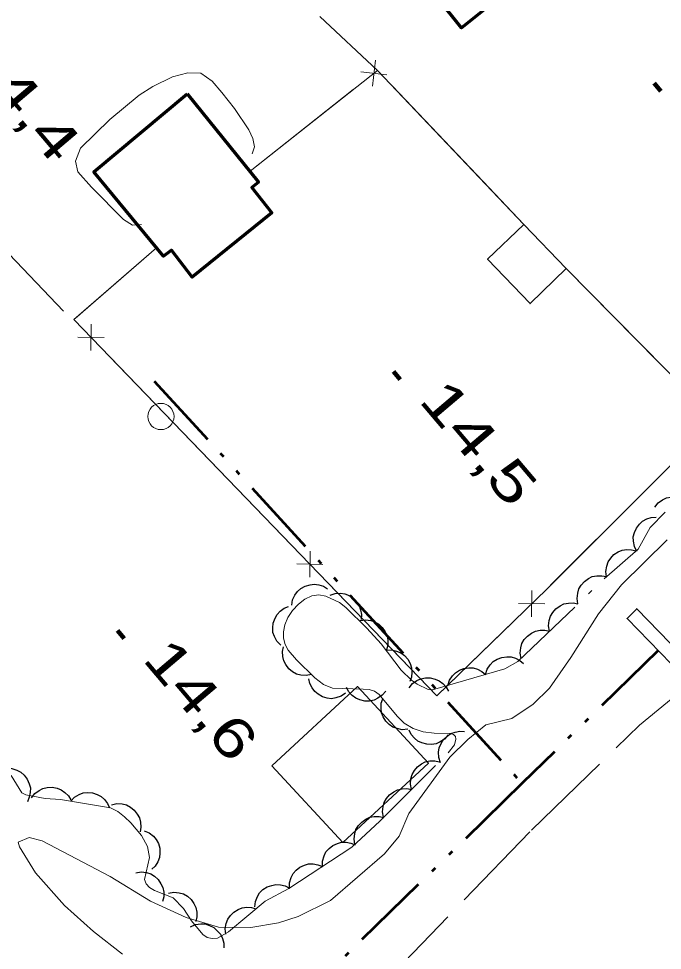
# Model space of a CAD drawing. Extents: x 386081 to 389416, y 5130568 to 5134082.
# Drawn here: x 387336.1 to 387385.1, y 5132147.6 to 5132218.5 of the extents above; entities that cross this region are included whole.
import ezdxf

# ---------------------------------------------------------------- set-up
doc = ezdxf.new("R2010")
doc.units = 0
doc.header["$LTSCALE"] = 1.2
for name, pattern in [('DASH_DOUBLE_DOT', [9.2, 5, -1.2, 0.3, -1.2, 0.3, -1.2]), ('DOT_DASHED', [7.7, 5, -1.2, 0.3, -1.2]), ('LONG_DASHED', [7.5, 6, -1.5])]:
    doc.linetypes.add(name, pattern=pattern)
for name, color, linetype, lineweight in [('2', 7, 'Continuous', 13), ('26', 7, 'Continuous', 35), ('3', 7, 'Continuous', 140), ('31', 7, 'Continuous', 70), ('36', 7, 'Continuous', 13), ('37', 7, 'Continuous', 13), ('4', 7, 'DASH_DOUBLE_DOT', 53), ('41', 7, 'DOT_DASHED', 25), ('44', 7, 'Continuous', 25)]:
    doc.layers.add(name, color=color, linetype=linetype, lineweight=lineweight)

msp = doc.modelspace()

# ---------------------------------------------------------------- linework, layer by layer
at = {"layer": '2'}
msp.add_lwpolyline([(387353.88, 5132208.23), (387354.07, 5132208.78), (387353.95, 5132209.4), (387353.64, 5132210.07), (387352.54, 5132211.68), (387351.57, 5132212.91), (387350.83, 5132213.78), (387349.97, 5132214.39), (387348.99, 5132214.4), (387347.81, 5132214.1), (387346.33, 5132213.37), (387345.28, 5132212.7), (387343.04, 5132210.86), (387340.81, 5132208.66), (387340.43, 5132207.68), (387340.61, 5132206.88), (387341.65, 5132205.71), (387344.1, 5132203.24), (387344.77, 5132202.8), (387345.45, 5132202.86)], dxfattribs=at)
at = {"layer": '2', "linetype": 'LONG_DASHED'}
for points in [[(387335.94, 5132114.66), (387337.45, 5132116.49), (387339.96, 5132119.07), (387345.49, 5132125.19), (387363.78, 5132144.96), (387375.16, 5132156.76), (387383.38, 5132164.74), (387386.23, 5132167.07), (387391.4, 5132171.66), (387394.61, 5132174.11), (387397.68, 5132176.83), (387398.69, 5132178.2), (387402.32, 5132182.42), (387403.86, 5132183.74), (387410.21, 5132188.75), (387416.16, 5132193.86)], [(387385.5, 5132178.85), (387382.02, 5132175.42), (387380.27, 5132173.21), (387378.15, 5132169.9), (387376.53, 5132167.57), (387375.28, 5132166.34), (387373.67, 5132165.24), (387371.69, 5132164.76), (387370.32, 5132163.66), (387368.95, 5132162.31), (387365.83, 5132158.02), (387365.08, 5132156.3), (387363.96, 5132154.95), (387359.86, 5132151.4), (387357.38, 5132150.18), (387355.89, 5132149.7), (387353.79, 5132149.34), (387351.32, 5132149.36), (387348.86, 5132150.11), (387346.15, 5132151.35), (387343.07, 5132153.22), (387337.91, 5132155.95), (387336.92, 5132156.2), (387336.06, 5132155.84), (387336.18, 5132155.47), (387337.4, 5132153.49), (387339.6, 5132151.02), (387341.81, 5132149.04), (387344.02, 5132147.3)]]:
    msp.add_lwpolyline(points, dxfattribs=at)
at = {"layer": '26'}
msp.add_lwpolyline([(387387.4, 5132169.26), (387383.18, 5132173.61), (387382.44, 5132172.86), (387386.62, 5132168.55)], close=True, dxfattribs=at)
at = {"layer": '3'}
for p, q in [((387384.51, 5132213.61), (387385.02, 5132213)), ((387364.66, 5132191.67), (387365.17, 5132191.06)), ((387343.63, 5132171.96), (387344.14, 5132171.35))]:
    msp.add_line(p, q, dxfattribs=at)
at = {"layer": '31'}
for points in [[(387378.19, 5132224.54), (387369.84, 5132217.84), (387364.27, 5132224.78), (387372.62, 5132231.49)], [(387348.95, 5132212.8), (387354.37, 5132206.09), (387353.86, 5132205.68), (387355.38, 5132203.75), (387349.31, 5132198.86), (387347.75, 5132200.9), (387347.14, 5132200.44), (387341.84, 5132206.86)]]:
    msp.add_lwpolyline(points, close=True, dxfattribs=at)
at = {"layer": '31', "lineweight": 35}
for points in [[(387374.58, 5132202.87), (387377.81, 5132199.5), (387375.05, 5132196.84), (387371.82, 5132200.22)], [(387355.39, 5132161.65), (387361.91, 5132167.68), (387367.31, 5132161.84), (387360.79, 5132155.82)]]:
    msp.add_lwpolyline(points, close=True, dxfattribs=at)
at = {"layer": '36'}
msp.add_circle((387346.938, 5132188.24), 1, dxfattribs=at)
at = {"layer": '37'}
for p, q in [((387363.04, 5132213.38), (387363.27, 5132215.36)), ((387364.15, 5132214.25), (387362.16, 5132214.49)), ((387364.57, 5132213.38), (387371.47, 5132206.14)), ((387353.74, 5132206.93), (387361.59, 5132213.13)), ((387371.47, 5132206.14), (387374.58, 5132202.87)), ((387340.42, 5132195.7), (387346.61, 5132201.09)), ((387377.81, 5132199.5), (387384.83, 5132192.38)), ((387341.64, 5132195.27), (387341.6, 5132193.27)), ((387342.62, 5132194.25), (387340.62, 5132194.29)), ((387349.95, 5132185.64), (387343.01, 5132192.83)), ((387356.89, 5132178.44), (387349.95, 5132185.64)), ((387383.68, 5132182.45), (387376.6, 5132175.39)), ((387358.3, 5132178), (387358.27, 5132176)), ((387359.28, 5132176.98), (387357.28, 5132177.02)), ((387366.61, 5132168.36), (387359.67, 5132175.56)), ((387375.18, 5132174.99), (387375.16, 5132172.99)), ((387374.17, 5132174), (387376.17, 5132173.98))]:
    msp.add_line(p, q, dxfattribs=at)
for points in [[(387353.74, 5132206.93), (387363.42, 5132214.58), (387374.58, 5132202.87)], [(387377.81, 5132199.5), (387389.19, 5132187.96), (387376.34, 5132175.13), (387367.96, 5132166.97), (387340.32, 5132195.62), (387346.61, 5132201.09)], [(387387.64, 5132189.53), (387389.19, 5132187.96), (387383.68, 5132182.45)], [(387373.74, 5132172.59), (387367.96, 5132166.97), (387366.61, 5132168.36)]]:
    msp.add_lwpolyline(points, dxfattribs=at)
at = {"layer": '4'}
msp.add_line((387384.8, 5132170.43), (387374.44, 5132160.32), dxfattribs=at)
msp.add_lwpolyline([(387346.43, 5132190.94), (387374.44, 5132160.32), (387342.41, 5132129.04)], dxfattribs=at)
at = {"layer": '41'}
for points in [[(387363.42, 5132214.58), (387357.88, 5132219.77), (387345.26, 5132233.24), (387341.64, 5132237.16)], [(387339.53, 5132196.26), (387333.77, 5132202.32), (387319.28, 5132217.32)]]:
    msp.add_lwpolyline(points, dxfattribs=at)
at = {"layer": '44'}
for points in [[(387384.54, 5132181.34), (387384.8, 5132181.66), (387385.13, 5132181.89), (387385.43, 5132182.04), (387385.77, 5132182.11), (387386.14, 5132182.11), (387386.51, 5132182.02), (387386.82, 5132181.91), (387387.1, 5132181.69), (387387.35, 5132181.42), (387387.53, 5132181.11)], [(387383.19, 5132177.96), (387383, 5132178.34), (387382.93, 5132178.74), (387382.91, 5132179.07), (387383, 5132179.41), (387383.15, 5132179.75), (387383.39, 5132180.05), (387383.61, 5132180.28), (387383.93, 5132180.44), (387384.28, 5132180.56), (387384.64, 5132180.59)], [(387380.87, 5132176.04), (387380.82, 5132176.45), (387380.89, 5132176.85), (387380.99, 5132177.17), (387381.19, 5132177.46), (387381.44, 5132177.73), (387381.77, 5132177.93), (387382.06, 5132178.07), (387382.41, 5132178.11), (387382.78, 5132178.1), (387383.13, 5132178.01)], [(387378.7, 5132173.97), (387378.63, 5132174.38), (387378.68, 5132174.79), (387378.76, 5132175.11), (387378.95, 5132175.41), (387379.19, 5132175.68), (387379.51, 5132175.9), (387379.79, 5132176.05), (387380.14, 5132176.12), (387380.51, 5132176.12), (387380.86, 5132176.05)], [(387356.9, 5132173.88), (387356.97, 5132174.29), (387357.15, 5132174.65), (387357.33, 5132174.93), (387357.6, 5132175.15), (387357.93, 5132175.33), (387358.3, 5132175.43), (387358.62, 5132175.49), (387358.97, 5132175.43), (387359.32, 5132175.32), (387359.63, 5132175.13)], [(387359.82, 5132174.64), (387360.21, 5132174.77), (387360.62, 5132174.78), (387360.95, 5132174.74), (387361.27, 5132174.61), (387361.58, 5132174.41), (387361.84, 5132174.12), (387362.04, 5132173.86), (387362.15, 5132173.53), (387362.21, 5132173.16), (387362.19, 5132172.8)], [(387356.07, 5132170.84), (387355.77, 5132171.13), (387355.59, 5132171.5), (387355.47, 5132171.81), (387355.45, 5132172.16), (387355.49, 5132172.52), (387355.63, 5132172.88), (387355.78, 5132173.17), (387356.03, 5132173.42), (387356.33, 5132173.64), (387356.66, 5132173.78)], [(387376.53, 5132171.9), (387376.46, 5132172.31), (387376.51, 5132172.71), (387376.6, 5132173.03), (387376.78, 5132173.33), (387377.02, 5132173.61), (387377.34, 5132173.82), (387377.63, 5132173.98), (387377.97, 5132174.04), (387378.34, 5132174.05), (387378.7, 5132173.97)], [(387362.1, 5132172.7), (387362.51, 5132172.76), (387362.92, 5132172.7), (387363.23, 5132172.61), (387363.53, 5132172.42), (387363.8, 5132172.17), (387364.01, 5132171.85), (387364.16, 5132171.55), (387364.21, 5132171.21), (387364.21, 5132170.84), (387364.13, 5132170.49)], [(387374.36, 5132169.82), (387374.29, 5132170.23), (387374.34, 5132170.64), (387374.43, 5132170.96), (387374.61, 5132171.26), (387374.86, 5132171.53), (387375.17, 5132171.75), (387375.46, 5132171.9), (387375.81, 5132171.97), (387376.18, 5132171.97), (387376.53, 5132171.9)], [(387358.41, 5132168.6), (387358, 5132168.52), (387357.59, 5132168.56), (387357.27, 5132168.63), (387356.96, 5132168.81), (387356.68, 5132169.04), (387356.46, 5132169.35), (387356.29, 5132169.64), (387356.22, 5132169.98), (387356.2, 5132170.35), (387356.27, 5132170.71)], [(387364.08, 5132170.45), (387364.5, 5132170.47), (387364.89, 5132170.38), (387365.2, 5132170.26), (387365.48, 5132170.04), (387365.73, 5132169.77), (387365.91, 5132169.43), (387366.03, 5132169.12), (387366.05, 5132168.77), (387366.01, 5132168.4), (387365.9, 5132168.06)], [(387371.66, 5132168.6), (387371.79, 5132169), (387372.02, 5132169.34), (387372.25, 5132169.58), (387372.55, 5132169.76), (387372.89, 5132169.89), (387373.27, 5132169.94), (387373.6, 5132169.94), (387373.94, 5132169.84), (387374.27, 5132169.67), (387374.54, 5132169.44)], [(387368.78, 5132167.77), (387368.91, 5132168.16), (387369.14, 5132168.5), (387369.37, 5132168.74), (387369.67, 5132168.92), (387370.01, 5132169.06), (387370.39, 5132169.1), (387370.72, 5132169.1), (387371.06, 5132169), (387371.39, 5132168.83), (387371.66, 5132168.6)], [(387361, 5132167.18), (387360.66, 5132166.94), (387360.27, 5132166.82), (387359.94, 5132166.76), (387359.6, 5132166.8), (387359.24, 5132166.9), (387358.91, 5132167.1), (387358.65, 5132167.3), (387358.45, 5132167.59), (387358.29, 5132167.92), (387358.21, 5132168.27)], [(387365.84, 5132167.58), (387366.1, 5132167.91), (387366.44, 5132168.14), (387366.73, 5132168.28), (387367.08, 5132168.34), (387367.45, 5132168.34), (387367.82, 5132168.25), (387368.13, 5132168.13), (387368.4, 5132167.92), (387368.65, 5132167.64), (387368.83, 5132167.33)], [(387364.07, 5132167.34), (387363.8, 5132167.02), (387363.47, 5132166.79), (387363.17, 5132166.64), (387362.83, 5132166.58), (387362.46, 5132166.58), (387362.08, 5132166.68), (387361.78, 5132166.79), (387361.5, 5132167.01), (387361.25, 5132167.29), (387361.08, 5132167.6)], [(387365.73, 5132164.44), (387365.32, 5132164.4), (387364.92, 5132164.48), (387364.61, 5132164.59), (387364.32, 5132164.8), (387364.06, 5132165.06), (387363.87, 5132165.39), (387363.74, 5132165.69), (387363.7, 5132166.04), (387363.72, 5132166.41), (387363.83, 5132166.76)], [(387368.82, 5132164), (387368.54, 5132163.69), (387368.2, 5132163.47), (387367.9, 5132163.33), (387367.55, 5132163.28), (387367.18, 5132163.29), (387366.81, 5132163.4), (387366.51, 5132163.53), (387366.24, 5132163.75), (387366, 5132164.04), (387365.84, 5132164.36)], [(387368.23, 5132161.88), (387368.1, 5132162.28), (387368.09, 5132162.69), (387368.13, 5132163.02), (387368.27, 5132163.34), (387368.47, 5132163.65), (387368.75, 5132163.91), (387369.01, 5132164.1), (387369.34, 5132164.22), (387369.71, 5132164.28), (387370.07, 5132164.26)], [(387335.18, 5132161.46), (387335.6, 5132161.45), (387335.98, 5132161.31), (387336.28, 5132161.17), (387336.53, 5132160.93), (387336.76, 5132160.63), (387336.9, 5132160.28), (387337, 5132159.97), (387336.99, 5132159.61), (387336.92, 5132159.25), (387336.78, 5132158.92)], [(387366.02, 5132159.84), (387365.94, 5132160.25), (387365.98, 5132160.66), (387366.06, 5132160.98), (387366.24, 5132161.28), (387366.48, 5132161.57), (387366.79, 5132161.79), (387367.07, 5132161.95), (387367.42, 5132162.02), (387367.79, 5132162.03), (387368.14, 5132161.96)], [(387337.08, 5132159.2), (387337.33, 5132159.54), (387337.66, 5132159.78), (387337.95, 5132159.93), (387338.29, 5132160.01), (387338.66, 5132160.02), (387339.04, 5132159.94), (387339.35, 5132159.83), (387339.63, 5132159.62), (387339.89, 5132159.36), (387340.07, 5132159.05)], [(387340.07, 5132158.96), (387340.35, 5132159.26), (387340.71, 5132159.46), (387341.01, 5132159.59), (387341.36, 5132159.62), (387341.73, 5132159.59), (387342.09, 5132159.46), (387342.39, 5132159.32), (387342.65, 5132159.08), (387342.87, 5132158.79), (387343.02, 5132158.46)], [(387363.9, 5132157.73), (387363.82, 5132158.14), (387363.86, 5132158.54), (387363.94, 5132158.86), (387364.11, 5132159.16), (387364.35, 5132159.45), (387364.67, 5132159.67), (387364.95, 5132159.83), (387365.3, 5132159.9), (387365.67, 5132159.91), (387366.02, 5132159.84)], [(387343.18, 5132158.68), (387343.58, 5132158.78), (387343.99, 5132158.75), (387344.31, 5132158.68), (387344.62, 5132158.51), (387344.91, 5132158.28), (387345.14, 5132157.98), (387345.31, 5132157.7), (387345.39, 5132157.36), (387345.42, 5132156.99), (387345.36, 5132156.63)], [(387361.71, 5132155.67), (387361.65, 5132156.08), (387361.7, 5132156.48), (387361.79, 5132156.8), (387361.98, 5132157.1), (387362.23, 5132157.37), (387362.55, 5132157.58), (387362.84, 5132157.73), (387363.18, 5132157.79), (387363.55, 5132157.8), (387363.91, 5132157.72)], [(387345.67, 5132156.71), (387346.05, 5132156.55), (387346.37, 5132156.29), (387346.59, 5132156.04), (387346.75, 5132155.73), (387346.85, 5132155.37), (387346.86, 5132154.99), (387346.84, 5132154.67), (387346.71, 5132154.34), (387346.51, 5132154.02), (387346.26, 5132153.77)], [(387359.24, 5132153.98), (387359.24, 5132154.4), (387359.37, 5132154.79), (387359.51, 5132155.09), (387359.74, 5132155.35), (387360.03, 5132155.58), (387360.38, 5132155.73), (387360.69, 5132155.83), (387361.05, 5132155.83), (387361.41, 5132155.77), (387361.74, 5132155.63)], [(387356.73, 5132152.34), (387356.73, 5132152.75), (387356.86, 5132153.14), (387357, 5132153.44), (387357.23, 5132153.7), (387357.52, 5132153.93), (387357.87, 5132154.08), (387358.19, 5132154.18), (387358.54, 5132154.18), (387358.9, 5132154.12), (387359.24, 5132153.98)], [(387345.03, 5132153.51), (387345.44, 5132153.58), (387345.84, 5132153.52), (387346.16, 5132153.43), (387346.46, 5132153.24), (387346.73, 5132153), (387346.94, 5132152.67), (387347.09, 5132152.39), (387347.15, 5132152.04), (387347.15, 5132151.67), (387347.07, 5132151.32)], [(387354.09, 5132150.91), (387354.13, 5132151.32), (387354.29, 5132151.7), (387354.45, 5132151.98), (387354.71, 5132152.23), (387355.02, 5132152.43), (387355.38, 5132152.55), (387355.7, 5132152.62), (387356.05, 5132152.59), (387356.41, 5132152.5), (387356.73, 5132152.33)], [(387347.52, 5132151.96), (387347.93, 5132152.03), (387348.34, 5132151.98), (387348.66, 5132151.9), (387348.96, 5132151.72), (387349.24, 5132151.47), (387349.45, 5132151.16), (387349.61, 5132150.87), (387349.67, 5132150.52), (387349.68, 5132150.15), (387349.6, 5132149.8)], [(387351.88, 5132148.84), (387351.84, 5132149.25), (387351.92, 5132149.65), (387352.03, 5132149.97), (387352.23, 5132150.25), (387352.5, 5132150.51), (387352.83, 5132150.71), (387353.12, 5132150.84), (387353.47, 5132150.88), (387353.84, 5132150.86), (387354.19, 5132150.76)], [(387349.2, 5132149.4), (387349.58, 5132149.57), (387349.99, 5132149.61), (387350.32, 5132149.61), (387350.65, 5132149.5), (387350.98, 5132149.33), (387351.26, 5132149.07), (387351.48, 5132148.83), (387351.62, 5132148.51), (387351.72, 5132148.15), (387351.73, 5132147.79)]]:
    msp.add_lwpolyline(points, dxfattribs=at)
at = {"layer": '44', "linetype": 'DOT_DASHED', "lineweight": 13}
for points in [[(387369.23, 5132164.03), (387368.97, 5132164.12), (387367.75, 5132164.13), (387366.9, 5132164.23), (387366.14, 5132164.5), (387365.47, 5132164.9), (387364.92, 5132165.43), (387363.55, 5132167.09), (387363.2, 5132167.32), (387362.81, 5132167.45), (387362.35, 5132167.49), (387360, 5132167.57), (387359.31, 5132167.84), (387358.67, 5132168.34), (387357.27, 5132169.72), (387356.63, 5132170.46), (387356.41, 5132170.88), (387356.28, 5132171.36), (387356.27, 5132171.84), (387356.38, 5132172.38), (387356.61, 5132172.94), (387356.96, 5132173.48), (387357.42, 5132173.96), (387357.91, 5132174.34), (387358.43, 5132174.58), (387358.97, 5132174.66), (387359.5, 5132174.57), (387360.53, 5132174.09), (387361.02, 5132173.71), (387362.63, 5132172.12), (387363.71, 5132170.94), (387365.23, 5132168.94), (387366.02, 5132168.18), (387366.46, 5132167.87), (387367.28, 5132167.46), (387367.63, 5132167.43), (387373.13, 5132169.03), (387374.12, 5132169.59), (387380.69, 5132175.88), (387383.29, 5132178.15), (387384.2, 5132179.8), (387385.33, 5132180.97)], [(387335.53, 5132160.9), (387336.36, 5132159.58), (387336.65, 5132159.43), (387338.12, 5132159.15), (387339.29, 5132159.09), (387343.1, 5132158.45), (387343.66, 5132158.16), (387344.16, 5132157.76), (387344.65, 5132157.3), (387345.46, 5132156.34), (387345.91, 5132155.51), (387346.08, 5132154.67), (387345.68, 5132152.99), (387345.81, 5132152.67), (387346.08, 5132152.38), (387346.46, 5132152.15), (387347.88, 5132151.59), (387348.66, 5132150.78), (387349.27, 5132149.86), (387350.14, 5132148.8), (387350.47, 5132148.59), (387350.85, 5132148.5), (387351.25, 5132148.53), (387352.09, 5132149.01), (387354.89, 5132151.34), (387356.67, 5132152.3), (387361.49, 5132155.46), (387363.6, 5132157.43), (387368.81, 5132162.63), (387369.29, 5132163.25), (387369.4, 5132163.68), (387369.37, 5132163.88), (387369.23, 5132164.03)]]:
    msp.add_lwpolyline(points, dxfattribs=at)

# ---------------------------------------------------------------- texts
at = {"layer": '3'}
for s, width, p in [('14,4   ', 1.4, (387331.69, 5132215.66)), ('14,5   ', 1.4, (387366.49, 5132189.45)), ('14,6   ', 1.35, (387345.46, 5132169.74))]:
    msp.add_text(s, height=3, rotation=310.294, dxfattribs=dict(at, width=width)).set_placement(p)

doc.saveas('drawing.dxf')
